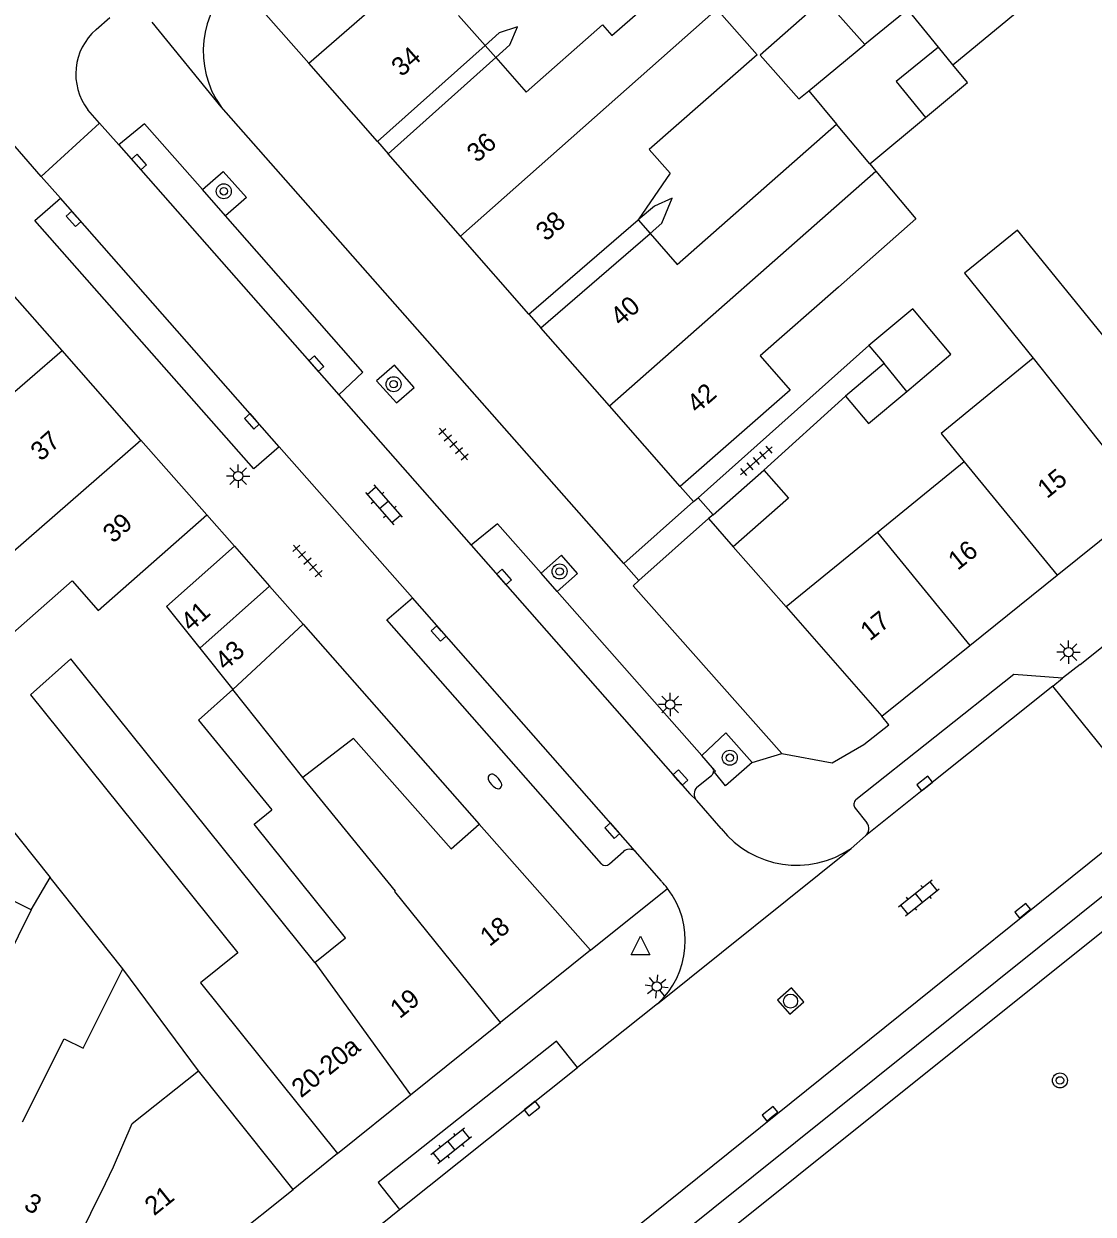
# Model space of a CAD drawing. Extents: x 132994 to 136000, y 393499 to 395512.
# Drawn here: x 133906.4 to 133963.5, y 395342.9 to 395406.4 of the extents above; entities that cross this region are included whole.
import ezdxf

# ---------------------------------------------------------------- set-up
doc = ezdxf.new("R2010")
doc.units = 0
for name, color, linetype in [('gg-afsc-erfafscheiding', 7, 'Continuous'), ('gg-afsc-muur', 7, 'Continuous'), ('gg-anno-huisnummerreeks BGT', 7, 'Continuous'), ('gg-bbg-bijgebouw', 7, 'Continuous'), ('gg-bbg-gedigitaliseerde bebouwing', 7, 'Continuous'), ('gg-bbg-gedigitaliseerde bebouwing onder overbouw', 7, 'Continuous'), ('gg-bbg-gedigitaliseerde bijgebouw', 7, 'Continuous'), ('gg-bbg-gedigitaliseerde overbouw', 7, 'Continuous'), ('gg-bbg-hoofdgebouw', 7, 'Continuous'), ('gg-bbg-luifel en loopbrug', 7, 'Continuous'), ('gg-bbg-pand overbouw', 7, 'Continuous'), ('gg-bbg-tussenscheiding', 7, 'Continuous'), ('gg-knt-verharding', 7, 'Continuous'), ('gg-knt-verharding nz', 7, 'Continuous'), ('gt-grn-weggrens', 7, 'Continuous'), ('gt-symb-boom', 7, 'Continuous'), ('gt-symb-brandkraan', 7, 'Continuous'), ('gt-symb-klinker verharding', 7, 'Continuous'), ('gt-symb-kolk', 7, 'Continuous'), ('gt-symb-lichtmast', 7, 'Continuous'), ('gt-symb-rioolschacht', 7, 'Continuous'), ('gt-symb-tegel verharding', 7, 'Continuous'), ('gt-symb-waterafsluiter', 7, 'Continuous')]:
    doc.layers.add(name, color=color, linetype=linetype)

# ---------------------------------------------------------------- blocks, each defined once
blk = doc.blocks.new('gt0-BOOM')
at = {"layer": 'gt-symb-boom'}
for radius in [0.4, 0.2]:
    blk.add_circle((0, 0), radius, dxfattribs=at)
blk = doc.blocks.new('gt0-LMAST')
at = {"layer": 'gt-symb-lichtmast'}
for p, q in [((-0.182, 0.173), (-0.447, 0.438)), ((-0.005, 0.246), (-0.005, 0.621)), ((0.172, 0.173), (0.437, 0.438)), ((-0.255, -0.004), (-0.63, -0.004)), ((-0.182, -0.181), (-0.447, -0.446)), ((-0.005, -0.254), (-0.005, -0.629)), ((0.437, -0.446), (0.172, -0.181)), ((0.245, -0.004), (0.62, -0.004))]:
    blk.add_line(p, q, dxfattribs=at)
blk.add_circle((-0.005, -0.004), 0.25, dxfattribs=at)
blk = doc.blocks.new('gt0-KOLK')
at = {"layer": 'gt-symb-kolk'}
blk.add_lwpolyline([(0, 0), (0.375, 0), (0.375, 0.4), (-0.375, 0.4), (-0.375, 0), (0, 0)], dxfattribs=at)
blk = doc.blocks.new('gt0-TEG1')
at = {"layer": 'gt-symb-tegel verharding'}
for p, q in [((-1.125, 0), (1.125, 0)), ((-0.9, -0.25), (-0.9, 0.25)), ((-0.45, -0.25), (-0.45, 0.25)), ((0, -0.25), (0, 0.25)), ((0.45, -0.25), (0.45, 0.25)), ((0.9, -0.25), (0.9, 0.25))]:
    blk.add_line(p, q, dxfattribs=at)
blk = doc.blocks.new('gt0-KL1')
at = {"layer": 'gt-symb-klinker verharding'}
for p, q in [((-1.15, 0.3), (1.15, 0.3)), ((-1, -0.3), (-1, 0.3)), ((-0.5, 0.3), (-0.5, 0.45)), ((0, -0.3), (0, 0.3)), ((0.5, 0.3), (0.5, 0.45)), ((1, -0.3), (1, 0.3)), ((-1.15, -0.3), (1.15, -0.3)), ((-0.5, -0.45), (-0.5, -0.3)), ((0.5, -0.45), (0.5, -0.3))]:
    blk.add_line(p, q, dxfattribs=at)
blk = doc.blocks.new('gt0-BR')
at = {"layer": 'gt-symb-brandkraan'}
for centre, radius, start, end in [((-0.244, 0), 0.206, 107.56694, 252.43307), ((0.599, -2.664), 3, 106.89205, 107.56694), ((0, -0.691), 0.938, 73.10799, 106.89205), ((-0.599, -2.664), 3, 72.43309, 73.10799), ((0.244, 0), 0.206, 287.56695, 72.43309), ((0.599, 2.664), 3, 252.43307, 253.10797), ((0, 0.691), 0.938, 253.10797, 286.89206), ((-0.599, 2.664), 3, 286.89206, 287.56695)]:
    blk.add_arc(centre, radius, start, end, dxfattribs=at)
blk = doc.blocks.new('gt0-WAFSL')
at = {"layer": 'gt-symb-waterafsluiter'}
for p, q in [((-0.5, -0.333), (0, 0.667)), ((0, 0.667), (0.5, -0.333)), ((0.5, -0.333), (-0.5, -0.333))]:
    blk.add_line(p, q, dxfattribs=at)
blk = doc.blocks.new('gt0-RS')
at = {"layer": 'gt-symb-rioolschacht'}
blk.add_lwpolyline([(-0.5, -0.5), (0.5, -0.5), (0.5, 0.5), (-0.5, 0.5)], close=True, dxfattribs=at)
blk.add_circle((0, 0), 0.375, dxfattribs=at)

msp = doc.modelspace()

# ---------------------------------------------------------------- linework, layer by layer
at = {"layer": 'gg-afsc-erfafscheiding'}
for p, q in [((133942.399, 395381.123), (133951.515, 395389.234)), ((133945.9, 395382.598), (133950.258, 395386.548)), ((133941.45, 395381.72), (133942.16, 395380.913)), ((133942.16, 395380.913), (133942.399, 395381.123)), ((133942.399, 395381.123), (133943.195, 395380.218)), ((133942.16, 395380.913), (133938.427, 395377.613)), ((133942.956, 395380.008), (133939.232, 395376.7)), ((133939.232, 395376.7), (133938.925, 395376.428))]:
    msp.add_line(p, q, dxfattribs=at)
for points in [[(133931.598, 395404.595), (133932.357, 395405.274), (133932.768, 395406.244), (133931.782, 395405.918), (133931.028, 395405.244)], [(133939.838, 395395.219), (133940.463, 395395.768), (133941.019, 395397.105), (133940.077, 395396.672), (133939.201, 395395.944)]]:
    msp.add_lwpolyline(points, dxfattribs=at)
at = {"layer": 'gg-afsc-muur'}
for p, q in [((133944.277, 395378.507), (133947.09, 395375.31)), ((133921.317, 395374.381), (133930.72, 395363.71))]:
    msp.add_line(p, q, dxfattribs=at)
at = {"layer": 'gg-bbg-bijgebouw'}
for p, q in [((133943.195, 395380.218), (133942.956, 395380.008)), ((133942.956, 395380.008), (133944.277, 395378.507)), ((133917.654, 395378.537), (133919.529, 395376.41)), ((133919.529, 395376.41), (133921.317, 395374.381))]:
    msp.add_line(p, q, dxfattribs=at)
at = {"layer": 'gg-bbg-gedigitaliseerde bebouwing'}
for p, q in [((133945.541, 395404.745), (133943.392, 395407.184)), ((133929.615, 395406.853), (133931.028, 395405.244)), ((133951.562, 395398.929), (133951.883, 395398.544)), ((133956.62, 395393.103), (133960.268, 395388.565)), ((133956.599, 395383.042), (133951.966, 395379.275)), ((133951.966, 395379.275), (133947.09, 395375.31)), ((133921.312, 395366.198), (133917.573, 395370.885)), ((133924.02, 395368.28), (133921.312, 395366.198)), ((133911.709, 395356), (133907.825, 395360.868)), ((133915.739, 395350.56), (133911.709, 395356)), ((133920.79, 395344.23), (133915.739, 395350.56))]:
    msp.add_line(p, q, dxfattribs=at)
for points in [[(133937.801, 395405.769), (133941.651, 395409.161), (133943.392, 395407.184)], [(133931.598, 395404.595), (133933.218, 395402.751), (133937.301, 395406.338), (133937.801, 395405.769)], [(133945.541, 395404.745), (133939.796, 395399.699), (133940.912, 395398.43), (133939.201, 395395.944)], [(133939.838, 395395.219), (133941.29, 395393.566), (133949.787, 395401.05)], [(133951.883, 395398.544), (133954.013, 395395.99), (133949.881, 395392.361)], [(133966.458, 395391.453), (133964.157, 395389.591), (133959.441, 395395.385), (133956.62, 395393.103)], [(133949.881, 395392.361), (133945.708, 395388.696), (133947.314, 395386.868), (133941.45, 395381.72)], [(133960.268, 395388.565), (133955.366, 395384.545), (133956.599, 395383.042)], [(133903.169, 395372.346), (133903.56, 395371.902), (133908.993, 395376.687), (133910.384, 395375.108), (133916.18, 395380.21)], [(133921.942, 395356.324), (133908.936, 395372.522), (133906.772, 395370.612), (133917.831, 395356.841), (133915.84, 395355.243), (133923.15, 395346.14)], [(133917.573, 395370.885), (133915.736, 395369.263), (133919.649, 395364.471)], [(133921.942, 395356.324), (133923.582, 395357.641), (133918.706, 395363.714), (133919.649, 395364.471)], [(133906.809, 395359.148), (133904.74, 395354.964), (133904.427, 395355.119)]]:
    msp.add_lwpolyline(points, dxfattribs=at)
at = {"layer": 'gg-bbg-gedigitaliseerde bebouwing onder overbouw'}
for p, q in [((133925.292, 395400.117), (133931.028, 395405.244)), ((133925.862, 395399.468), (133931.598, 395404.595)), ((133933.374, 395390.915), (133939.201, 395395.944)), ((133934.011, 395390.19), (133939.838, 395395.219))]:
    msp.add_line(p, q, dxfattribs=at)
at = {"layer": 'gg-bbg-gedigitaliseerde bijgebouw'}
for p, q in [((133955.996, 395404.207), (133960.237, 395407.74)), ((133953.584, 395407.166), (133951.295, 395405.298)), ((133955.996, 395404.207), (133955.22, 395405.159)), ((133948.298, 395402.83), (133949.787, 395401.05)), ((133951.562, 395398.929), (133954.538, 395401.409)), ((133951.515, 395389.234), (133952.318, 395388.28)), ((133952.318, 395388.28), (133950.258, 395386.548)), ((133943.195, 395380.218), (133945.9, 395382.598)), ((133917.573, 395370.885), (133921.317, 395374.381)), ((133915.808, 395373.097), (133917.573, 395370.885))]:
    msp.add_line(p, q, dxfattribs=at)
for points in [[(133951.295, 395405.298), (133949.126, 395407.752), (133945.703, 395404.727), (133947.765, 395402.393), (133948.298, 395402.83)], [(133955.22, 395405.159), (133952.974, 395403.331), (133954.538, 395401.409)], [(133953.529, 395386.785), (133955.892, 395388.772), (133953.852, 395391.199), (133951.515, 395389.234)], [(133950.258, 395386.548), (133951.496, 395385.075), (133953.529, 395386.785)], [(133945.9, 395382.598), (133947.219, 395381.096), (133944.277, 395378.507)], [(133917.654, 395378.537), (133914.037, 395375.317), (133915.808, 395373.097)], [(133906.809, 395359.148), (133902.429, 395361.314), (133904.048, 395364.589), (133905.383, 395363.929), (133907.825, 395360.868)]]:
    msp.add_lwpolyline(points, dxfattribs=at)
at = {"layer": 'gg-bbg-gedigitaliseerde overbouw'}
for p, q in [((133931.028, 395405.244), (133931.598, 395404.595)), ((133939.201, 395395.944), (133939.838, 395395.219))]:
    msp.add_line(p, q, dxfattribs=at)
at = {"layer": 'gg-bbg-hoofdgebouw'}
for p, q in [((133921.62, 395404.298), (133917.71, 395408.75)), ((133925.292, 395400.117), (133921.62, 395404.298)), ((133929.718, 395395.078), (133925.862, 395399.468)), ((133933.374, 395390.915), (133929.718, 395395.078)), ((133908.464, 395388.971), (133905.421, 395392.425)), ((133937.674, 395386.02), (133934.011, 395390.19)), ((133912.673, 395384.192), (133908.464, 395388.971)), ((133941.45, 395381.72), (133937.674, 395386.02)), ((133916.18, 395380.21), (133912.673, 395384.192)), ((133961.56, 395376.992), (133966.374, 395380.861)), ((133956.898, 395373.246), (133961.56, 395376.992)), ((133947.09, 395375.31), (133952.2, 395369.47)), ((133952.2, 395369.47), (133956.898, 395373.246)), ((133930.72, 395363.71), (133936.65, 395356.98)), ((133936.65, 395356.98), (133931.855, 395353.13)), ((133927.054, 395349.275), (133931.855, 395353.13)), ((133923.15, 395346.14), (133927.054, 395349.275)), ((133911.34, 395336.69), (133920.79, 395344.23))]:
    msp.add_line(p, q, dxfattribs=at)
msp.add_lwpolyline([(133924.02, 395368.28), (133929.22, 395362.39), (133930.72, 395363.71)], dxfattribs=at)
at = {"layer": 'gg-bbg-luifel en loopbrug'}
msp.add_lwpolyline([(133954.538, 395401.409), (133956.774, 395403.272), (133955.996, 395404.207)], dxfattribs=at)
at = {"layer": 'gg-bbg-pand overbouw'}
for p, q in [((133925.292, 395400.117), (133925.862, 395399.468)), ((133933.374, 395390.915), (133934.011, 395390.19))]:
    msp.add_line(p, q, dxfattribs=at)
at = {"layer": 'gg-bbg-tussenscheiding'}
for p, q in [((133921.62, 395404.298), (133931.739, 395413.073)), ((133929.718, 395395.078), (133943.392, 395407.184)), ((133955.22, 395405.159), (133953.584, 395407.166)), ((133948.298, 395402.83), (133951.295, 395405.298)), ((133951.562, 395398.929), (133949.787, 395401.05)), ((133937.674, 395386.02), (133951.883, 395398.544)), ((133902.558, 395383.869), (133908.464, 395388.971)), ((133953.529, 395386.785), (133952.318, 395388.28)), ((133960.268, 395388.565), (133966.374, 395380.861)), ((133901.389, 395374.366), (133912.673, 395384.192)), ((133956.599, 395383.042), (133961.56, 395376.992)), ((133951.966, 395379.275), (133956.898, 395373.246)), ((133919.529, 395376.41), (133915.808, 395373.097)), ((133906.809, 395359.148), (133907.825, 395360.868)), ((133921.942, 395356.324), (133927.054, 395349.275))]:
    msp.add_line(p, q, dxfattribs=at)
for points in [[(133931.855, 395353.13), (133926.222, 395360.111), (133926.245, 395360.13), (133921.312, 395366.198)], [(133906.358, 395347.836), (133908.574, 395352.257), (133909.579, 395351.753), (133911.709, 395356)], [(133907.66, 395338.245), (133910.779, 395344.534), (133911.209, 395345.43), (133912.21, 395347.744), (133915.739, 395350.56)]]:
    msp.add_lwpolyline(points, dxfattribs=at)
at = {"layer": 'gg-knt-verharding'}
for p, q in [((133910.28, 395406.09), (133911.004, 395406.731)), ((133907.352, 395398.265), (133903.42, 395402.73)), ((133910.467, 395401.107), (133909.84, 395401.82)), ((133938.427, 395377.613), (133916.944, 395401.967)), ((133910.467, 395401.107), (133907.352, 395398.265)), ((133911.491, 395399.943), (133910.467, 395401.107)), ((133908.376, 395397.102), (133907.352, 395398.265)), ((133917.184, 395396.157), (133915.95, 395397.559)), ((133923.222, 395386.612), (133930.287, 395378.585)), ((133927.151, 395375.78), (133920.049, 395383.845)), ((133917.654, 395378.537), (133916.18, 395380.21)), ((133934.876, 395376.122), (133934.016, 395377.098)), ((133942.589, 395367.371), (133934.876, 395376.122)), ((133938.925, 395376.428), (133946.87, 395367.48)), ((133962.779, 395372.22), (133964.099, 395373.279)), ((133962.779, 395372.22), (133961.845, 395371.49)), ((133981.115, 395371.701), (133940.254, 395338.989)), ((133961.318, 395371.069), (133961.845, 395371.49)), ((133966.699, 395364.411), (133961.318, 395371.069)), ((133943.173, 395366.709), (133942.589, 395367.371)), ((133942.338, 395365.689), (133943.117, 395366.313)), ((133943.637, 395363.471), (133942.324, 395364.964)), ((133950.778, 395364.562), (133951.395, 395363.788)), ((133967.858, 395362.978), (133936.07, 395337.501)), ((133951.338, 395363.085), (133950.567, 395362.419)), ((133937.671, 395361.587), (133938.41, 395362.25)), ((133940.445, 395360.661), (133939.04, 395362.277)), ((133940.228, 395354.121), (133935.961, 395350.725)), ((133923.15, 395346.14), (133920.79, 395344.23))]:
    msp.add_line(p, q, dxfattribs=at)
for points in [[(133915.95, 395397.559), (133912.862, 395401.068), (133911.491, 395399.943)], [(133915.95, 395397.559), (133917.054, 395398.531), (133918.294, 395397.134), (133917.184, 395396.157)], [(133920.049, 395383.845), (133918.698, 395382.655), (133907, 395395.905), (133908.376, 395397.102)], [(133923.222, 395386.612), (133924.515, 395387.828), (133917.184, 395396.157)], [(133926.205, 395388.196), (133925.237, 395387.366), (133926.308, 395386.181), (133927.247, 395387.006), (133926.205, 395388.196)], [(133934.016, 395377.098), (133931.69, 395379.737), (133930.287, 395378.585)], [(133934.876, 395376.122), (133935.967, 395377.083), (133935.115, 395378.066), (133934.016, 395377.098)], [(133937.238, 395361.598), (133925.79, 395374.616), (133927.151, 395375.78)], [(133961.845, 395371.49), (133959.246, 395371.694), (133950.821, 395365.008)], [(133946.87, 395367.48), (133949.55, 395366.98), (133951.25, 395367.96), (133952.57, 395369), (133952.2, 395369.47)], [(133942.589, 395367.371), (133943.884, 395368.575), (133945.283, 395366.998)], [(133943.274, 395366.487), (133943.327, 395366.534), (133943.173, 395366.709)], [(133945.283, 395366.998), (133943.866, 395365.757), (133943.274, 395366.487)], [(133935.961, 395350.725), (133934.838, 395352.139), (133925.332, 395344.588), (133926.465, 395343.158)], [(133919.277, 395337.342), (133921.091, 395338.823), (133926.465, 395343.158)]]:
    msp.add_lwpolyline(points, dxfattribs=at)
for centre, radius, start, end in [((133921.097, 395404.933), 5.103, 131.58407, 215.52977), ((133912.316, 395403.723), 3.123, 130.69718, 217.53632), ((133942.95, 395366.539), 0.281, 306.58091, 37.32096), ((133942.715, 395365.319), 0.528, 135.57002, 222.21746), ((133951.022, 395364.764), 0.316, 129.38972, 219.59626), ((133947.662, 395366.637), 5.121, 218.18568, 304.5507), ((133951.001, 395363.466), 0.509, 311.50839, 39.22068), ((133938.743, 395361.847), 0.523, 55.38392, 129.52415), ((133937.46, 395361.82), 0.314, 225.00516, 312.08436), ((133937.14, 395357.497), 4.575, 312.44436, 37.56242), ((133937.163, 395357.517), 4.544, 37.53415, 43.76902)]:
    msp.add_arc(centre, radius, start, end, dxfattribs=at)
at = {"layer": 'gg-knt-verharding nz'}
for p, q in [((133911.491, 395399.943), (133923.222, 395386.612)), ((133920.049, 395383.845), (133908.376, 395397.102)), ((133939.04, 395362.277), (133927.151, 395375.78)), ((133935.318, 395339.181), (133966.699, 395364.411)), ((133940.228, 395354.121), (133950.567, 395362.419)), ((133926.465, 395343.158), (133935.961, 395350.725))]:
    msp.add_line(p, q, dxfattribs=at)
for points in [[(133930.287, 395378.585), (133941.96, 395365.32), (133942.324, 395364.964)], [(133961.318, 395371.069), (133954.615, 395365.721), (133951.338, 395363.085)]]:
    msp.add_lwpolyline(points, dxfattribs=at)
at = {"layer": 'gt-grn-weggrens'}
for p, q in [((133916.944, 395401.967), (133913.275, 395406.486)), ((133938.427, 395377.613), (133939.232, 395376.7)), ((133945.283, 395366.998), (133946.87, 395367.48)), ((133936.65, 395356.98), (133940.767, 395360.286))]:
    msp.add_line(p, q, dxfattribs=at)

# ---------------------------------------------------------------- block references
at = {"layer": 'gt-symb-boom'}
for p in [(133917.092, 395397.466), (133926.15, 395387.178), (133935.01, 395377.188), (133944.091, 395367.254), (133961.704, 395350.04)]:
    msp.add_blockref('gt0-BOOM', p, dxfattribs=at)
at = {"layer": 'gt-symb-brandkraan', "rotation": -48.64706363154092}
msp.add_blockref('gt0-BR', (133931.555, 395365.991), dxfattribs=at)
at = {"layer": 'gt-symb-klinker verharding'}
for p, rotation in [((133925.628, 395380.743), -48.6470636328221), ((133954.182, 395359.779), 38.74927691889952), ((133929.228, 395346.55), -141.45653728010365)]:
    msp.add_blockref('gt0-KL1', p, dxfattribs=dict(at, rotation=rotation))
at = {"layer": 'gt-symb-kolk'}
for p, rotation in [((133912.413, 395398.894), -48.40451830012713), ((133909.231, 395396.13), 131.2290492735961), ((133921.878, 395388.138), -48.97586595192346), ((133918.739, 395385.333), 131.39080239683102), ((133931.886, 395376.759), -48.52829927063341), ((133928.706, 395374.012), 131.39080239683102), ((133941.302, 395366.064), -48.3236422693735), ((133954.615, 395365.721), 38.58419027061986), ((133937.97, 395363.49), 131.2290492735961), ((133959.848, 395358.936), 38.70457057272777), ((133933.419, 395348.699), -141.4565372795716), ((133946.355, 395348.11), 38.749276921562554)]:
    msp.add_blockref('gt0-KOLK', p, dxfattribs=dict(at, rotation=rotation))
at = {"layer": 'gt-symb-lichtmast'}
for p in [(133917.857, 395382.281), (133962.17, 395372.894), (133940.919, 395370.091)]:
    msp.add_blockref('gt0-LMAST', p, dxfattribs=at)
at = {"layer": 'gt-symb-lichtmast', "rotation": 38.6687537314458}
msp.add_blockref('gt0-LMAST', (133940.19, 395355.055), dxfattribs=at)
at = {"layer": 'gt-symb-rioolschacht', "rotation": 41.433770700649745}
msp.add_blockref('gt0-RS', (133947.332, 395354.272), dxfattribs=at)
at = {"layer": 'gt-symb-tegel verharding'}
for p, rotation in [((133929.342, 395383.98), -48.647063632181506), ((133945.511, 395383.088), 41.30991847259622), ((133921.557, 395377.746), -48.647063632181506)]:
    msp.add_blockref('gt0-TEG1', p, dxfattribs=dict(at, rotation=rotation))
at = {"layer": 'gt-symb-waterafsluiter'}
msp.add_blockref('gt0-WAFSL', (133939.318, 395357.068), dxfattribs=at)

# ---------------------------------------------------------------- texts
at = {"layer": 'gg-anno-huisnummerreeks BGT'}
for s, rotation, p in [('34', 41.3, (133926.578, 395403.537)), ('36', 41.3, (133930.603, 395398.954)), ('38', 41.3, (133934.286, 395394.76)), ('40', 41.3, (133938.264, 395390.232)), ('42', 41.3, (133942.348, 395385.581)), ('37', 41.4, (133907.329, 395383.032)), ('15', 38.8, (133961.013, 395381.042)), ('39', 41.4, (133911.185, 395378.655)), ('16', 38.7, (133956.247, 395377.213)), ('41', 41.4, (133915.339, 395373.939)), ('17', 38.8, (133951.563, 395373.448)), ('43', 41.4, (133917.17, 395371.862)), ('18', 38.7, (133931.271, 395357.15)), ('19', 38.7, (133926.473, 395353.298)), ('20-20a', 38.7, (133921.213, 395349.076)), ('21', 38.6, (133913.373, 395342.789)), ('3', 333.1, (133906.367, 395343.201))]:
    msp.add_text(s, height=1, rotation=rotation, dxfattribs=at).set_placement(p)

doc.saveas('drawing.dxf')
